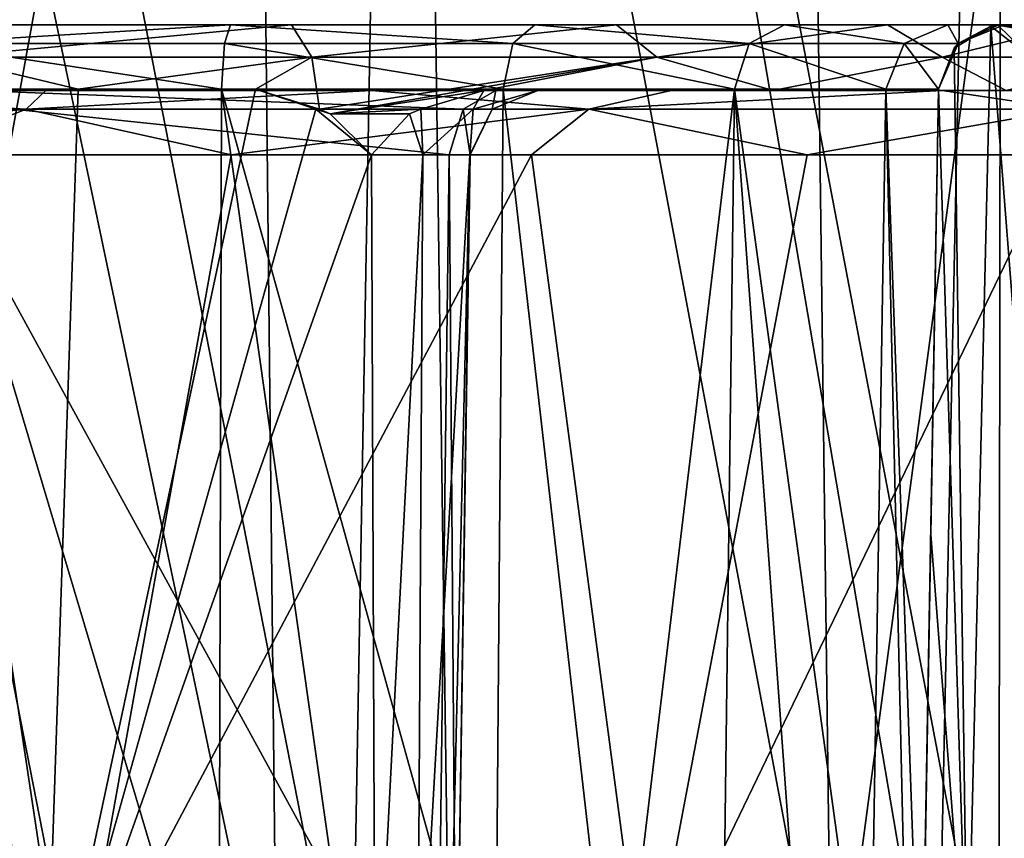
# Model space of a CAD drawing. Header units: millimetres. Extents: x -36.5 to 36.5, y -8.8 to 41.6.
# Tile 420 of 428: x 27.6 to 30.6, y 29.3 to 31.8. Entities that reach past the tile are written whole.
import ezdxf

# ---------------------------------------------------------------- set-up
doc = ezdxf.new("R2010")
doc.units = ezdxf.units.MM
doc.header["$LTSCALE"] = 65.185185
for name, color, linetype in [('325', 7, 'CONTINUOUS'), ('382', 7, 'CONTINUOUS'), ('574', 7, 'CONTINUOUS'), ('652', 7, 'CONTINUOUS'), ('656', 7, 'CONTINUOUS'), ('657', 7, 'CONTINUOUS'), ('658', 7, 'CONTINUOUS'), ('695', 7, 'CONTINUOUS'), ('780', 7, 'CONTINUOUS'), ('804', 7, 'CONTINUOUS'), ('867', 7, 'CONTINUOUS'), ('868', 7, 'CONTINUOUS'), ('871', 7, 'CONTINUOUS'), ('880', 7, 'CONTINUOUS'), ('881', 7, 'CONTINUOUS'), ('882', 7, 'CONTINUOUS'), ('960', 7, 'CONTINUOUS')]:
    doc.layers.add(name, color=color, linetype=linetype)

msp = doc.modelspace()

# ---------------------------------------------------------------- linework, layer by layer
at = {"layer": '325', "color": 7, "linetype": 'Continuous'}
for points in [[(28.5649, 28.6, -12.4184), (26.5788, 28.6, -13.6047), (26.7006, 38.1, -13.5433), (28.5649, 28.6, -12.4184)], [(26.7006, 38.1, 13.5433), (27.0093, 28.6, 13.3816), (28.7343, 38.1, 12.2971), (26.7006, 38.1, 13.5433)], [(28.7343, 38.1, -12.2971), (28.5649, 28.6, -12.4184), (26.7006, 38.1, -13.5433), (28.7343, 38.1, -12.2971)], [(27.0093, 28.6, 13.3816), (28.8652, 28.6, 12.2009), (28.7343, 38.1, 12.2971), (27.0093, 28.6, 13.3816)], [(30.3481, 28.6, -10.9443), (28.5649, 28.6, -12.4184), (28.7343, 38.1, -12.2971), (30.3481, 28.6, -10.9443)], [(28.8652, 28.6, 12.2009), (30.5356, 28.6, 10.7604), (28.7343, 38.1, 12.2971), (28.8652, 28.6, 12.2009)], [(28.7343, 38.1, 12.2971), (30.5356, 28.6, 10.7604), (30.548, 38.1, 10.748), (28.7343, 38.1, 12.2971)], [(30.548, 38.1, -10.748), (30.3481, 28.6, -10.9443), (28.7343, 38.1, -12.2971), (30.548, 38.1, -10.748)], [(31.887, 28.6, -9.2165), (30.3481, 28.6, -10.9443), (30.548, 38.1, -10.748), (31.887, 28.6, -9.2165)], [(30.5356, 28.6, 10.7604), (31.9768, 28.6, 9.0975), (30.548, 38.1, 10.748), (30.5356, 28.6, 10.7604)], [(30.548, 38.1, 10.748), (31.9768, 28.6, 9.0975), (32.097, 38.1, 8.9344), (30.548, 38.1, 10.748)], [(32.097, 38.1, -8.9344), (31.887, 28.6, -9.2165), (30.548, 38.1, -10.748), (32.097, 38.1, -8.9344)]]:
    msp.add_3dface(points, dxfattribs=at)
at = {"layer": '382', "color": 7, "linetype": 'Continuous'}
for points in [[(26.416, 28.6, -12.2253), (28.338, 28.6, -10.9696), (26.3368, 38.1349, -12.079), (26.416, 28.6, -12.2253)], [(26.3368, 38.1349, -12.079), (28.338, 28.6, -10.9696), (28.2358, 38.1349, -10.8383), (26.3368, 38.1349, -12.079)], [(28.3379, 28.6, 10.9697), (26.4158, 28.6, 12.2254), (26.3368, 38.1349, 12.079), (28.3379, 28.6, 10.9697)], [(28.2358, 38.1349, 10.8383), (28.3379, 28.6, 10.9697), (26.3368, 38.1349, 12.079), (28.2358, 38.1349, 10.8383)], [(28.338, 28.6, -10.9696), (30.0271, 28.6, -9.4147), (28.2358, 38.1349, -10.8383), (28.338, 28.6, -10.9696)], [(28.2358, 38.1349, -10.8383), (30.0271, 28.6, -9.4147), (29.9046, 38.1349, -9.302), (28.2358, 38.1349, -10.8383)], [(30.027, 28.6, 9.4148), (28.3379, 28.6, 10.9697), (28.2358, 38.1349, 10.8383), (30.027, 28.6, 9.4148)], [(29.9046, 38.1349, 9.302), (30.027, 28.6, 9.4148), (28.2358, 38.1349, 10.8383), (29.9046, 38.1349, 9.302)], [(29.9046, 38.1349, -9.302), (30.0271, 28.6, -9.4147), (31.2979, 38.1349, -7.512), (29.9046, 38.1349, -9.302)], [(31.4372, 28.6, 7.6031), (30.027, 28.6, 9.4148), (29.9046, 38.1349, 9.302), (31.4372, 28.6, 7.6031)], [(31.2979, 38.1349, 7.512), (31.4372, 28.6, 7.6031), (29.9046, 38.1349, 9.302), (31.2979, 38.1349, 7.512)], [(30.0271, 28.6, -9.4147), (31.4372, 28.6, -7.603), (31.2979, 38.1349, -7.512), (30.0271, 28.6, -9.4147)]]:
    msp.add_3dface(points, dxfattribs=at)
at = {"layer": '574', "color": 7, "linetype": 'Continuous'}
for points in [[(27.6336, 31.6, -10.9346), (26.5757, 31.6, -11.62), (27.4145, 31.6, -10.4735), (27.6336, 31.6, -10.9346)], [(29.0038, 31.6, -9.1084), (27.6336, 31.6, -10.9346), (27.4145, 31.6, -10.4735), (29.0038, 31.6, -9.1084)], [(28.6258, 31.6, -10.1507), (27.6336, 31.6, -10.9346), (29.0038, 31.6, -9.1084), (28.6258, 31.6, -10.1507)], [(29.5379, 31.6, -9.2793), (28.6258, 31.6, -10.1507), (29.0038, 31.6, -9.1084), (29.5379, 31.6, -9.2793)], [(28.9674, 31.6, -8.4439), (29.8483, 31.6, -7.973), (29.1316, 31.6, -8.7532), (28.9674, 31.6, -8.4439)], [(29.1316, 31.6, -8.7532), (29.5379, 31.6, -9.2793), (29.0038, 31.6, -9.1084), (29.1316, 31.6, -8.7532)], [(29.8483, 31.6, -7.973), (29.5379, 31.6, -9.2793), (29.1316, 31.6, -8.7532), (29.8483, 31.6, -7.973)], [(30.3639, 31.6, -8.3267), (29.5379, 31.6, -9.2793), (29.8483, 31.6, -7.973), (30.3639, 31.6, -8.3267)], [(30.5582, 31.6, -7.2684), (30.3639, 31.6, -8.3267), (29.8483, 31.6, -7.973), (30.5582, 31.6, -7.2684)], [(31.1013, 31.6, -7.2945), (30.3639, 31.6, -8.3267), (31.0361, 31.6, -6.3887), (31.1013, 31.6, -7.2945)], [(31.0361, 31.6, -6.3887), (30.3639, 31.6, -8.3267), (30.5582, 31.6, -7.2684), (31.0361, 31.6, -6.3887)]]:
    msp.add_3dface(points, dxfattribs=at)
at = {"layer": '652', "color": 7, "linetype": 'Continuous'}
for points in [[(25.7864, 28.7965, -12.3191), (27.2188, 31.4035, -11.4592), (27.7306, 28.7965, -11.167), (25.7864, 28.7965, -12.3191)], [(27.2188, 31.4035, -11.4592), (28.198, 31.4035, -10.7622), (27.7306, 28.7965, -11.167), (27.2188, 31.4035, -11.4592)], [(28.198, 31.4035, -10.7622), (29.1124, 31.4035, -9.9815), (27.7306, 28.7965, -11.167), (28.198, 31.4035, -10.7622)], [(27.7306, 28.7965, -11.167), (29.1124, 31.4035, -9.9815), (29.4589, 28.7965, -9.7109), (27.7306, 28.7965, -11.167)], [(29.1124, 31.4035, -9.9815), (29.9525, 31.4035, -9.1257), (29.4589, 28.7965, -9.7109), (29.1124, 31.4035, -9.9815)], [(29.9525, 31.4035, -9.1257), (30.7153, 31.4035, -8.1981), (29.4589, 28.7965, -9.7109), (29.9525, 31.4035, -9.1257)], [(29.4589, 28.7965, -9.7109), (30.7153, 31.4035, -8.1981), (30.9242, 28.7965, -7.9904), (29.4589, 28.7965, -9.7109)]]:
    msp.add_3dface(points, dxfattribs=at)
at = {"layer": '656', "color": 7, "linetype": 'Continuous'}
for points in [[(27.194, 31.6035, -8.5939), (27.6308, 28.6, -8.6959), (26.6387, 28.6, -8.5017), (27.194, 31.6035, -8.5939)], [(27.194, 31.6035, -8.5939), (27.7324, 31.6035, -8.6469), (27.6308, 28.6, -8.6959), (27.194, 31.6035, -8.5939)], [(27.7324, 31.6035, -8.6469), (28.2725, 31.6035, -8.615), (27.6308, 28.6, -8.6959), (27.7324, 31.6035, -8.6469)], [(28.2725, 31.6035, -8.615), (28.4556, 31.5427, -8.5857), (27.6308, 28.6, -8.6959), (28.2725, 31.6035, -8.615)], [(28.4556, 31.5427, -8.5857), (28.6252, 31.4035, -8.5509), (27.6308, 28.6, -8.6959), (28.4556, 31.5427, -8.5857)], [(28.6252, 31.4035, -8.5509), (28.6369, 28.6, -8.5985), (27.6308, 28.6, -8.6959), (28.6252, 31.4035, -8.5509)]]:
    msp.add_3dface(points, dxfattribs=at)
at = {"layer": '657', "color": 7, "linetype": 'Continuous'}
for points in [[(28.6369, 28.6, -8.5985), (28.6252, 31.4035, -8.5509), (28.7823, 31.4035, -8.5636), (28.6369, 28.6, -8.5985)], [(28.7657, 28.6, -8.6098), (28.6369, 28.6, -8.5985), (28.7823, 31.4035, -8.5636), (28.7657, 28.6, -8.6098)], [(28.8587, 28.6, -8.694), (28.7657, 28.6, -8.6098), (28.925, 31.4035, -8.7273), (28.8587, 28.6, -8.694)], [(28.925, 31.4035, -8.7273), (28.7657, 28.6, -8.6098), (28.7823, 31.4035, -8.5636), (28.925, 31.4035, -8.7273)], [(28.8617, 31.4035, -8.9678), (28.8269, 28.6, -8.9333), (28.8829, 28.6, -8.8179), (28.8617, 31.4035, -8.9678)], [(28.8829, 28.6, -8.8179), (28.8587, 28.6, -8.694), (28.925, 31.4035, -8.7273), (28.8829, 28.6, -8.8179)], [(28.8617, 31.4035, -8.9678), (28.8829, 28.6, -8.8179), (28.9258, 31.4035, -8.855), (28.8617, 31.4035, -8.9678)], [(28.9258, 31.4035, -8.855), (28.8829, 28.6, -8.8179), (28.925, 31.4035, -8.7273), (28.9258, 31.4035, -8.855)]]:
    msp.add_3dface(points, dxfattribs=at)
at = {"layer": '658', "color": 7, "linetype": 'Continuous'}
for points in [[(28.8269, 28.6, -8.9333), (28.8617, 31.4035, -8.9678), (27.2905, 31.4035, -10.3164), (28.8269, 28.6, -8.9333)], [(27.2951, 28.6, -10.2525), (28.8269, 28.6, -8.9333), (27.2905, 31.4035, -10.3164), (27.2951, 28.6, -10.2525)]]:
    msp.add_3dface(points, dxfattribs=at)
at = {"layer": '695', "color": 7, "linetype": 'Continuous'}
for points in [[(26.3296, 31.8, -8.0957), (27.219, 31.8, -7.89), (29.3715, 31.8, -8.0419), (26.3296, 31.8, -8.0957)], [(27.3313, 31.8, -8.4134), (26.3296, 31.8, -8.0957), (28.3819, 31.8, -8.395), (27.3313, 31.8, -8.4134)], [(28.3819, 31.8, -8.395), (26.3296, 31.8, -8.0957), (29.3715, 31.8, -8.0419), (28.3819, 31.8, -8.395)], [(27.219, 31.8, -7.89), (28.1961, 31.8, -7.9237), (29.3715, 31.8, -8.0419), (27.219, 31.8, -7.89)], [(28.1961, 31.8, -7.9237), (29.1231, 31.8, -7.6133), (29.3715, 31.8, -8.0419), (28.1961, 31.8, -7.9237)], [(29.1231, 31.8, -7.6133), (29.8833, 31.8, -6.9987), (30.1968, 31.8, -7.3914), (29.1231, 31.8, -7.6133)], [(29.3715, 31.8, -8.0419), (29.1231, 31.8, -7.6133), (30.1968, 31.8, -7.3914), (29.3715, 31.8, -8.0419)], [(29.8833, 31.8, -6.9987), (30.3804, 31.8, -6.1568), (30.7709, 31.8, -6.5114), (29.8833, 31.8, -6.9987)], [(30.1968, 31.8, -7.3914), (29.8833, 31.8, -6.9987), (30.7709, 31.8, -6.5114), (30.1968, 31.8, -7.3914)], [(30.3804, 31.8, -6.1568), (30.5524, 31.8, -5.2), (31.0342, 31.8, -5.4943), (30.3804, 31.8, -6.1568)], [(30.7709, 31.8, -6.5114), (30.3804, 31.8, -6.1568), (31.0342, 31.8, -5.4943), (30.7709, 31.8, -6.5114)], [(31.0342, 31.8, -5.4943), (30.5524, 31.8, -5.2), (30.9588, 31.8, -4.4463), (31.0342, 31.8, -5.4943)], [(30.9588, 31.8, -4.4463), (30.5524, 31.8, -5.2), (30.5524, 31.8, -3.4763), (30.9588, 31.8, -4.4463)]]:
    msp.add_3dface(points, dxfattribs=at)
at = {"layer": '780', "color": 7, "linetype": 'Continuous'}
for points in [[(28.1689, 31.6035, -7.7256), (27.2644, 31.6035, -7.6956), (28.1602, 28.6, -7.6739), (28.1689, 31.6035, -7.7256)], [(28.1602, 28.6, -7.6739), (27.2644, 31.6035, -7.6956), (27.7178, 28.6, -7.6986), (28.1602, 28.6, -7.6739)], [(27.7178, 28.6, -7.6986), (27.2644, 31.6035, -7.6956), (27.2759, 28.6, -7.6445), (27.7178, 28.6, -7.6986)], [(28.5952, 28.6, -7.5702), (28.1689, 31.6035, -7.7256), (28.1602, 28.6, -7.6739), (28.5952, 28.6, -7.5702)], [(29.027, 31.6035, -7.4382), (28.1689, 31.6035, -7.7256), (29.0018, 28.6, -7.3922), (29.027, 31.6035, -7.4382)], [(29.0018, 28.6, -7.3922), (28.1689, 31.6035, -7.7256), (28.5952, 28.6, -7.5702), (29.0018, 28.6, -7.3922)], [(29.3705, 28.6, -7.1451), (29.027, 31.6035, -7.4382), (29.0018, 28.6, -7.3922), (29.3705, 28.6, -7.1451)], [(29.7309, 31.6035, -6.8693), (29.027, 31.6035, -7.4382), (29.3705, 28.6, -7.1451), (29.7309, 31.6035, -6.8693)], [(29.692, 28.6, -6.8341), (29.7309, 31.6035, -6.8693), (29.3705, 28.6, -7.1451), (29.692, 28.6, -6.8341)], [(29.9507, 28.6, -6.4745), (29.7309, 31.6035, -6.8693), (29.692, 28.6, -6.8341), (29.9507, 28.6, -6.4745)], [(30.192, 31.6035, -6.0906), (29.7309, 31.6035, -6.8693), (30.1427, 28.6, -6.0728), (30.192, 31.6035, -6.0906)], [(30.1427, 28.6, -6.0728), (29.7309, 31.6035, -6.8693), (29.9507, 28.6, -6.4745), (30.1427, 28.6, -6.0728)], [(30.2605, 28.6, -5.6427), (30.192, 31.6035, -6.0906), (30.1427, 28.6, -6.0728), (30.2605, 28.6, -5.6427)], [(30.3, 28.6, -5.2), (30.3524, 31.6035, -5.2), (30.192, 31.6035, -6.0906), (30.3, 28.6, -5.2)], [(30.3, 28.6, -5.2), (30.192, 31.6035, -6.0906), (30.2605, 28.6, -5.6427), (30.3, 28.6, -5.2)]]:
    msp.add_3dface(points, dxfattribs=at)
at = {"layer": '804', "color": 7, "linetype": 'Continuous'}
for points in [[(30.3524, 31.6035, -5.2), (30.3, 28.6, -5.2), (30.3524, 31.6035, -3.6288), (30.3524, 31.6035, -5.2)], [(30.3524, 31.6035, -3.6288), (30.3, 28.6, -5.2), (30.3288, 30.2478, -3.6002), (30.3524, 31.6035, -3.6288)], [(30.3, 28.6, -5.2), (30.3034, 28.7965, -3.568), (30.3288, 30.2478, -3.6002), (30.3, 28.6, -5.2)]]:
    msp.add_3dface(points, dxfattribs=at)
at = {"layer": '867', "color": 7, "linetype": 'Continuous'}
for points in [[(30.5121, 31.7959, -3.3412), (30.4122, 31.7427, -5.2), (30.3996, 31.7291, -3.4596), (30.5121, 31.7959, -3.3412)], [(30.5524, 31.8, -3.4763), (30.5524, 31.8, -5.2), (30.4122, 31.7427, -5.2), (30.5524, 31.8, -3.4763)], [(30.5524, 31.8, -3.4763), (30.4122, 31.7427, -5.2), (30.5328, 31.799, -3.4095), (30.5524, 31.8, -3.4763)], [(30.5328, 31.799, -3.4095), (30.4122, 31.7427, -5.2), (30.5121, 31.7959, -3.3412), (30.5328, 31.799, -3.4095)], [(30.4122, 31.7427, -5.2), (30.3524, 31.6035, -5.2), (30.3996, 31.7291, -3.4596), (30.4122, 31.7427, -5.2)], [(30.3524, 31.6035, -5.2), (30.3524, 31.6035, -3.6288), (30.3996, 31.7291, -3.4596), (30.3524, 31.6035, -5.2)]]:
    msp.add_3dface(points, dxfattribs=at)
at = {"layer": '868', "color": 7, "linetype": 'Continuous'}
for points in [[(28.1961, 31.8, -7.9237), (27.219, 31.8, -7.89), (27.2519, 31.7427, -7.7541), (28.1961, 31.8, -7.9237)], [(28.1776, 31.7427, -7.7848), (28.1961, 31.8, -7.9237), (27.2519, 31.7427, -7.7541), (28.1776, 31.7427, -7.7848)], [(29.0558, 31.7427, -7.4906), (28.1961, 31.8, -7.9237), (28.1776, 31.7427, -7.7848), (29.0558, 31.7427, -7.4906)], [(29.1231, 31.8, -7.6133), (28.1961, 31.8, -7.9237), (29.0558, 31.7427, -7.4906), (29.1231, 31.8, -7.6133)], [(29.7761, 31.7427, -6.9084), (29.1231, 31.8, -7.6133), (29.0558, 31.7427, -7.4906), (29.7761, 31.7427, -6.9084)], [(29.8833, 31.8, -6.9987), (29.1231, 31.8, -7.6133), (29.7761, 31.7427, -6.9084), (29.8833, 31.8, -6.9987)], [(30.248, 31.7427, -6.1115), (29.8833, 31.8, -6.9987), (29.7761, 31.7427, -6.9084), (30.248, 31.7427, -6.1115)], [(30.3804, 31.8, -6.1568), (29.8833, 31.8, -6.9987), (30.248, 31.7427, -6.1115), (30.3804, 31.8, -6.1568)], [(30.4122, 31.7427, -5.2), (30.3804, 31.8, -6.1568), (30.248, 31.7427, -6.1115), (30.4122, 31.7427, -5.2)], [(30.5524, 31.8, -5.2), (30.3804, 31.8, -6.1568), (30.4122, 31.7427, -5.2), (30.5524, 31.8, -5.2)], [(27.2644, 31.6035, -7.6956), (28.1689, 31.6035, -7.7256), (27.2519, 31.7427, -7.7541), (27.2644, 31.6035, -7.6956)], [(28.1689, 31.6035, -7.7256), (28.1776, 31.7427, -7.7848), (27.2519, 31.7427, -7.7541), (28.1689, 31.6035, -7.7256)], [(28.1689, 31.6035, -7.7256), (29.027, 31.6035, -7.4382), (28.1776, 31.7427, -7.7848), (28.1689, 31.6035, -7.7256)], [(29.027, 31.6035, -7.4382), (29.0558, 31.7427, -7.4906), (28.1776, 31.7427, -7.7848), (29.027, 31.6035, -7.4382)], [(29.027, 31.6035, -7.4382), (29.7309, 31.6035, -6.8693), (29.0558, 31.7427, -7.4906), (29.027, 31.6035, -7.4382)], [(29.7309, 31.6035, -6.8693), (29.7761, 31.7427, -6.9084), (29.0558, 31.7427, -7.4906), (29.7309, 31.6035, -6.8693)], [(29.7309, 31.6035, -6.8693), (30.192, 31.6035, -6.0906), (29.7761, 31.7427, -6.9084), (29.7309, 31.6035, -6.8693)], [(30.192, 31.6035, -6.0906), (30.248, 31.7427, -6.1115), (29.7761, 31.7427, -6.9084), (30.192, 31.6035, -6.0906)], [(30.192, 31.6035, -6.0906), (30.3524, 31.6035, -5.2), (30.248, 31.7427, -6.1115), (30.192, 31.6035, -6.0906)], [(30.3524, 31.6035, -5.2), (30.4122, 31.7427, -5.2), (30.248, 31.7427, -6.1115), (30.3524, 31.6035, -5.2)]]:
    msp.add_3dface(points, dxfattribs=at)
at = {"layer": '871', "color": 7, "linetype": 'Continuous'}
for points in [[(27.3313, 31.8, -8.4134), (28.3819, 31.8, -8.395), (27.3231, 31.7014, -8.5866), (27.3313, 31.8, -8.4134)], [(27.3231, 31.7014, -8.5866), (28.3819, 31.8, -8.395), (28.4434, 31.7014, -8.559), (27.3231, 31.7014, -8.5866)], [(28.3819, 31.8, -8.395), (29.3715, 31.8, -8.0419), (28.4434, 31.7014, -8.559), (28.3819, 31.8, -8.395)], [(28.4434, 31.7014, -8.559), (29.3715, 31.8, -8.0419), (29.4946, 31.7014, -8.1707), (28.4434, 31.7014, -8.559)], [(29.3715, 31.8, -8.0419), (30.1968, 31.8, -7.3914), (29.4946, 31.7014, -8.1707), (29.3715, 31.8, -8.0419)], [(29.4946, 31.7014, -8.1707), (30.1968, 31.8, -7.3914), (30.3638, 31.7014, -7.4635), (29.4946, 31.7014, -8.1707)], [(30.1968, 31.8, -7.3914), (30.7709, 31.8, -6.5114), (30.3638, 31.7014, -7.4635), (30.1968, 31.8, -7.3914)], [(30.3638, 31.7014, -7.4635), (30.7709, 31.8, -6.5114), (30.9578, 31.7014, -6.5133), (30.3638, 31.7014, -7.4635)], [(30.5328, 31.799, -3.4095), (30.5121, 31.7959, -3.3412), (30.6384, 31.6962, -3.2869), (30.5328, 31.799, -3.4095)], [(30.5524, 31.8, -3.4763), (30.5328, 31.799, -3.4095), (31.1014, 31.7014, -4.307), (30.5524, 31.8, -3.4763)], [(31.1014, 31.7014, -4.307), (30.5328, 31.799, -3.4095), (30.6384, 31.6962, -3.2869), (31.1014, 31.7014, -4.307)], [(30.9588, 31.8, -4.4463), (30.5524, 31.8, -3.4763), (31.1014, 31.7014, -4.307), (30.9588, 31.8, -4.4463)], [(27.194, 31.6035, -8.5939), (27.3231, 31.7014, -8.5866), (27.7324, 31.6035, -8.6469), (27.194, 31.6035, -8.5939)], [(27.3231, 31.7014, -8.5866), (28.4434, 31.7014, -8.559), (27.7324, 31.6035, -8.6469), (27.3231, 31.7014, -8.5866)], [(27.7324, 31.6035, -8.6469), (28.4434, 31.7014, -8.559), (28.2725, 31.6035, -8.615), (27.7324, 31.6035, -8.6469)], [(28.2725, 31.6035, -8.615), (28.4434, 31.7014, -8.559), (28.467, 31.5426, -8.5739), (28.2725, 31.6035, -8.615)], [(28.4434, 31.7014, -8.559), (29.4946, 31.7014, -8.1707), (28.467, 31.5426, -8.5739), (28.4434, 31.7014, -8.559)], [(28.467, 31.5426, -8.5739), (29.4946, 31.7014, -8.1707), (28.4992, 31.5289, -8.5621), (28.467, 31.5426, -8.5739)], [(29.4946, 31.7014, -8.1707), (28.9674, 31.6, -8.4439), (28.4992, 31.5289, -8.5621), (29.4946, 31.7014, -8.1707)], [(29.8483, 31.6, -7.973), (28.9674, 31.6, -8.4439), (29.4946, 31.7014, -8.1707), (29.8483, 31.6, -7.973)], [(29.8483, 31.6, -7.973), (29.4946, 31.7014, -8.1707), (30.3638, 31.7014, -7.4635), (29.8483, 31.6, -7.973)], [(30.5582, 31.6, -7.2684), (29.8483, 31.6, -7.973), (30.3638, 31.7014, -7.4635), (30.5582, 31.6, -7.2684)], [(30.5582, 31.6, -7.2684), (30.3638, 31.7014, -7.4635), (30.9578, 31.7014, -6.5133), (30.5582, 31.6, -7.2684)], [(28.4992, 31.5289, -8.5621), (28.9674, 31.6, -8.4439), (28.7761, 31.5426, -8.4978), (28.4992, 31.5289, -8.5621)], [(28.7414, 31.5287, -8.5023), (28.4992, 31.5289, -8.5621), (28.7761, 31.5426, -8.4978), (28.7414, 31.5287, -8.5023)]]:
    msp.add_3dface(points, dxfattribs=at)
at = {"layer": '880', "color": 7, "linetype": 'Continuous'}
for points in [[(29.0038, 31.6, -9.1084), (27.4145, 31.6, -10.4735), (28.9042, 31.5427, -9.0098), (29.0038, 31.6, -9.1084)], [(27.4145, 31.6, -10.4735), (27.5347, 31.5427, -10.2097), (28.9042, 31.5427, -9.0098), (27.4145, 31.6, -10.4735)], [(27.2905, 31.4035, -10.3164), (28.8617, 31.4035, -8.9678), (27.5347, 31.5427, -10.2097), (27.2905, 31.4035, -10.3164)], [(27.5347, 31.5427, -10.2097), (28.8617, 31.4035, -8.9678), (28.9042, 31.5427, -9.0098), (27.5347, 31.5427, -10.2097)]]:
    msp.add_3dface(points, dxfattribs=at)
at = {"layer": '881', "color": 7, "linetype": 'Continuous'}
for points in [[(28.2725, 31.6035, -8.615), (28.467, 31.5426, -8.5739), (28.4556, 31.5427, -8.5857), (28.2725, 31.6035, -8.615)], [(28.7761, 31.5426, -8.4978), (28.9674, 31.6, -8.4439), (28.9355, 31.5427, -8.6125), (28.7761, 31.5426, -8.4978)], [(29.0038, 31.6, -9.1084), (28.9042, 31.5427, -9.0098), (28.9925, 31.5427, -8.8169), (29.0038, 31.6, -9.1084)], [(28.9674, 31.6, -8.4439), (29.1316, 31.6, -8.7532), (28.9355, 31.5427, -8.6125), (28.9674, 31.6, -8.4439)], [(29.1316, 31.6, -8.7532), (28.9925, 31.5427, -8.8169), (28.9355, 31.5427, -8.6125), (29.1316, 31.6, -8.7532)], [(29.1316, 31.6, -8.7532), (29.0038, 31.6, -9.1084), (28.9925, 31.5427, -8.8169), (29.1316, 31.6, -8.7532)], [(28.4992, 31.5289, -8.5621), (28.6252, 31.4035, -8.5509), (28.4556, 31.5427, -8.5857), (28.4992, 31.5289, -8.5621)], [(28.467, 31.5426, -8.5739), (28.4992, 31.5289, -8.5621), (28.4556, 31.5427, -8.5857), (28.467, 31.5426, -8.5739)], [(28.6252, 31.4035, -8.5509), (28.4992, 31.5289, -8.5621), (28.7414, 31.5287, -8.5023), (28.6252, 31.4035, -8.5509)], [(28.7823, 31.4035, -8.5636), (28.6252, 31.4035, -8.5509), (28.7414, 31.5287, -8.5023), (28.7823, 31.4035, -8.5636)], [(28.7823, 31.4035, -8.5636), (28.7414, 31.5287, -8.5023), (28.7761, 31.5426, -8.4978), (28.7823, 31.4035, -8.5636)], [(28.7823, 31.4035, -8.5636), (28.7761, 31.5426, -8.4978), (28.9355, 31.5427, -8.6125), (28.7823, 31.4035, -8.5636)], [(28.925, 31.4035, -8.7273), (28.7823, 31.4035, -8.5636), (28.9355, 31.5427, -8.6125), (28.925, 31.4035, -8.7273)], [(28.8617, 31.4035, -8.9678), (28.9258, 31.4035, -8.855), (28.9042, 31.5427, -9.0098), (28.8617, 31.4035, -8.9678)], [(28.9042, 31.5427, -9.0098), (28.9258, 31.4035, -8.855), (28.9925, 31.5427, -8.8169), (28.9042, 31.5427, -9.0098)], [(28.9258, 31.4035, -8.855), (28.925, 31.4035, -8.7273), (28.9925, 31.5427, -8.8169), (28.9258, 31.4035, -8.855)], [(28.9925, 31.5427, -8.8169), (28.925, 31.4035, -8.7273), (28.9355, 31.5427, -8.6125), (28.9925, 31.5427, -8.8169)]]:
    msp.add_3dface(points, dxfattribs=at)
at = {"layer": '882', "color": 7, "linetype": 'Continuous'}
for points in [[(26.5757, 31.6, -11.62), (27.5735, 31.5427, -11.1488), (25.6521, 31.5427, -12.2669), (26.5757, 31.6, -11.62)], [(26.5757, 31.6, -11.62), (27.6336, 31.6, -10.9346), (27.5735, 31.5427, -11.1488), (26.5757, 31.6, -11.62)], [(27.6336, 31.6, -10.9346), (28.6258, 31.6, -10.1507), (27.5735, 31.5427, -11.1488), (27.6336, 31.6, -10.9346)], [(28.6258, 31.6, -10.1507), (29.2869, 31.5427, -9.7325), (27.5735, 31.5427, -11.1488), (28.6258, 31.6, -10.1507)], [(28.6258, 31.6, -10.1507), (29.5379, 31.6, -9.2793), (29.2869, 31.5427, -9.7325), (28.6258, 31.6, -10.1507)], [(29.5379, 31.6, -9.2793), (30.3639, 31.6, -8.3267), (29.2869, 31.5427, -9.7325), (29.5379, 31.6, -9.2793)], [(30.3639, 31.6, -8.3267), (30.7465, 31.5427, -8.0558), (29.2869, 31.5427, -9.7325), (30.3639, 31.6, -8.3267)], [(30.3639, 31.6, -8.3267), (31.1013, 31.6, -7.2945), (30.7465, 31.5427, -8.0558), (30.3639, 31.6, -8.3267)], [(27.5735, 31.5427, -11.1488), (26.186, 31.4035, -12.0653), (25.6521, 31.5427, -12.2669), (27.5735, 31.5427, -11.1488)], [(27.2188, 31.4035, -11.4592), (26.186, 31.4035, -12.0653), (27.5735, 31.5427, -11.1488), (27.2188, 31.4035, -11.4592)], [(28.198, 31.4035, -10.7622), (27.2188, 31.4035, -11.4592), (27.5735, 31.5427, -11.1488), (28.198, 31.4035, -10.7622)], [(29.2869, 31.5427, -9.7325), (28.198, 31.4035, -10.7622), (27.5735, 31.5427, -11.1488), (29.2869, 31.5427, -9.7325)], [(29.1124, 31.4035, -9.9815), (28.198, 31.4035, -10.7622), (29.2869, 31.5427, -9.7325), (29.1124, 31.4035, -9.9815)], [(29.9525, 31.4035, -9.1257), (29.1124, 31.4035, -9.9815), (29.2869, 31.5427, -9.7325), (29.9525, 31.4035, -9.1257)], [(30.7465, 31.5427, -8.0558), (29.9525, 31.4035, -9.1257), (29.2869, 31.5427, -9.7325), (30.7465, 31.5427, -8.0558)], [(30.7153, 31.4035, -8.1981), (29.9525, 31.4035, -9.1257), (30.7465, 31.5427, -8.0558), (30.7153, 31.4035, -8.1981)]]:
    msp.add_3dface(points, dxfattribs=at)
at = {"layer": '960', "color": 7, "linetype": 'Continuous'}
for points in [[(30.5121, 31.7959, -3.3412), (30.3996, 31.7291, -3.4596), (30.4407, 28.8005, -3.2902), (30.5121, 31.7959, -3.3412)], [(30.7461, 28.7965, -3.2305), (30.5121, 31.7959, -3.3412), (30.4407, 28.8005, -3.2902), (30.7461, 28.7965, -3.2305)], [(30.5121, 31.7959, -3.3412), (30.7461, 28.7965, -3.2305), (30.6384, 31.6962, -3.2869), (30.5121, 31.7959, -3.3412)], [(30.3996, 31.7291, -3.4596), (30.3524, 31.6035, -3.6288), (30.4407, 28.8005, -3.2902), (30.3996, 31.7291, -3.4596)], [(30.3524, 31.6035, -3.6288), (30.3288, 30.2478, -3.6002), (30.4407, 28.8005, -3.2902), (30.3524, 31.6035, -3.6288)], [(30.3288, 30.2478, -3.6002), (30.3034, 28.7965, -3.568), (30.4407, 28.8005, -3.2902), (30.3288, 30.2478, -3.6002)]]:
    msp.add_3dface(points, dxfattribs=at)

doc.saveas('drawing.dxf')
